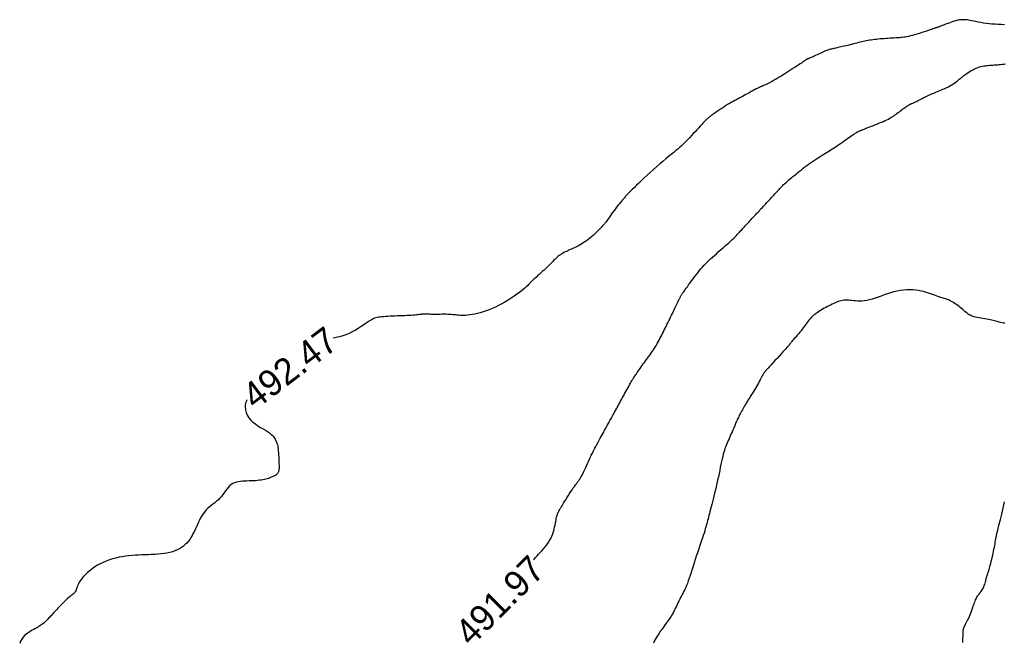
# Model space of a CAD drawing. Header units: millimetres. Extents: x 32690613 to 32693367, y 5343692 to 5344708.
# Tile 386 of 656: x 32692558 to 32692595, y 5344140 to 5344164. Entities that reach past the tile are written whole.
import ezdxf
from ezdxf.enums import TextEntityAlignment as Align

# ---------------------------------------------------------------- set-up
doc = ezdxf.new("R2010")
doc.units = ezdxf.units.MM
doc.header["$LTSCALE"] = 20
for name, color, linetype in [('02-DGM_HL_491.00', 62, 'Continuous'), ('02-DGM_HL_491.50', 72, 'Continuous'), ('02-DGM_HL_492.00', 82, 'Continuous'), ('02-DGM_HL_492.50', 92, 'Continuous')]:
    doc.layers.add(name, color=color, linetype=linetype)

msp = doc.modelspace()

# ---------------------------------------------------------------- linework, layer by layer
at = {"layer": '02-DGM_HL_491.00', "elevation": 491, "flags": 128}
msp.add_lwpolyline([(32692593.854, 5344140.071), (32692593.854, 5344140.157), (32692593.855, 5344140.239), (32692593.857, 5344140.315), (32692593.859, 5344140.383), (32692593.861, 5344140.44), (32692593.864, 5344140.488), (32692593.868, 5344140.529), (32692593.873, 5344140.564), (32692593.88, 5344140.596), (32692593.89, 5344140.627), (32692593.902, 5344140.658), (32692593.917, 5344140.692), (32692593.936, 5344140.73), (32692593.957, 5344140.773), (32692593.981, 5344140.82), (32692594.007, 5344140.87), (32692594.033, 5344140.924), (32692594.061, 5344140.981), (32692594.088, 5344141.041), (32692594.116, 5344141.104), (32692594.142, 5344141.168), (32692594.168, 5344141.234), (32692594.192, 5344141.3), (32692594.216, 5344141.366), (32692594.238, 5344141.43), (32692594.26, 5344141.491), (32692594.28, 5344141.549), (32692594.3, 5344141.603), (32692594.319, 5344141.651), (32692594.336, 5344141.695), (32692594.354, 5344141.735), (32692594.371, 5344141.772), (32692594.389, 5344141.806), (32692594.408, 5344141.837), (32692594.427, 5344141.867), (32692594.448, 5344141.896), (32692594.47, 5344141.924), (32692594.494, 5344141.953), (32692594.518, 5344141.982), (32692594.543, 5344142.013), (32692594.567, 5344142.045), (32692594.591, 5344142.079), (32692594.614, 5344142.116), (32692594.635, 5344142.156), (32692594.654, 5344142.199), (32692594.671, 5344142.245), (32692594.686, 5344142.292), (32692594.7, 5344142.34), (32692594.712, 5344142.386), (32692594.724, 5344142.431), (32692594.734, 5344142.473), (32692594.743, 5344142.51), (32692594.751, 5344142.543), (32692594.759, 5344142.571), (32692594.766, 5344142.596), (32692594.774, 5344142.619), (32692594.781, 5344142.64), (32692594.788, 5344142.661), (32692594.796, 5344142.682), (32692594.804, 5344142.705), (32692594.813, 5344142.73), (32692594.823, 5344142.758), (32692594.833, 5344142.79), (32692594.845, 5344142.826), (32692594.857, 5344142.867), (32692594.871, 5344142.913), (32692594.885, 5344142.966), (32692594.901, 5344143.026), (32692594.918, 5344143.092), (32692594.936, 5344143.165), (32692594.954, 5344143.242), (32692594.972, 5344143.322), (32692594.991, 5344143.403), (32692595.008, 5344143.485), (32692595.025, 5344143.565), (32692595.041, 5344143.642), (32692595.055, 5344143.715), (32692595.068, 5344143.784), (32692595.08, 5344143.85), (32692595.091, 5344143.913), (32692595.103, 5344143.976), (32692595.114, 5344144.037), (32692595.126, 5344144.099), (32692595.138, 5344144.161), (32692595.152, 5344144.225), (32692595.166, 5344144.291), (32692595.182, 5344144.361), (32692595.2, 5344144.433), (32692595.218, 5344144.511), (32692595.239, 5344144.593), (32692595.26, 5344144.681), (32692595.284, 5344144.775), (32692595.309, 5344144.876), (32692595.336, 5344144.983), (32692595.363, 5344145.095), (32692595.391, 5344145.21), (32692595.418, 5344145.328), (32692595.445, 5344145.447)], dxfattribs=at)
at = {"layer": '02-DGM_HL_491.50', "elevation": 491.5, "flags": 128}
msp.add_lwpolyline([(32692595.457, 5344152.275), (32692595.401, 5344152.286), (32692595.347, 5344152.297), (32692595.295, 5344152.308), (32692595.247, 5344152.32), (32692595.201, 5344152.332), (32692595.156, 5344152.344), (32692595.11, 5344152.356), (32692595.063, 5344152.369), (32692595.013, 5344152.381), (32692594.958, 5344152.393), (32692594.898, 5344152.406), (32692594.832, 5344152.418), (32692594.761, 5344152.43), (32692594.687, 5344152.442), (32692594.611, 5344152.454), (32692594.536, 5344152.467), (32692594.462, 5344152.48), (32692594.393, 5344152.495), (32692594.328, 5344152.51), (32692594.271, 5344152.526), (32692594.219, 5344152.543), (32692594.173, 5344152.562), (32692594.13, 5344152.583), (32692594.09, 5344152.605), (32692594.051, 5344152.631), (32692594.012, 5344152.658), (32692593.973, 5344152.689), (32692593.932, 5344152.723), (32692593.888, 5344152.759), (32692593.844, 5344152.797), (32692593.798, 5344152.837), (32692593.751, 5344152.876), (32692593.703, 5344152.915), (32692593.655, 5344152.954), (32692593.607, 5344152.99), (32692593.558, 5344153.025), (32692593.51, 5344153.057), (32692593.463, 5344153.087), (32692593.415, 5344153.114), (32692593.368, 5344153.139), (32692593.321, 5344153.162), (32692593.276, 5344153.182), (32692593.23, 5344153.2), (32692593.186, 5344153.215), (32692593.141, 5344153.229), (32692593.095, 5344153.242), (32692593.048, 5344153.254), (32692592.999, 5344153.268), (32692592.946, 5344153.283), (32692592.89, 5344153.301), (32692592.829, 5344153.321), (32692592.763, 5344153.346), (32692592.692, 5344153.373), (32692592.615, 5344153.402), (32692592.533, 5344153.431), (32692592.446, 5344153.459), (32692592.354, 5344153.486), (32692592.256, 5344153.509), (32692592.154, 5344153.529), (32692592.047, 5344153.543), (32692591.935, 5344153.551), (32692591.82, 5344153.554), (32692591.701, 5344153.551), (32692591.581, 5344153.541), (32692591.458, 5344153.526), (32692591.335, 5344153.504), (32692591.211, 5344153.476), (32692591.087, 5344153.441), (32692590.965, 5344153.402), (32692590.843, 5344153.359), (32692590.724, 5344153.316), (32692590.607, 5344153.273), (32692590.493, 5344153.233), (32692590.383, 5344153.198), (32692590.278, 5344153.169), (32692590.177, 5344153.148), (32692590.081, 5344153.135), (32692589.99, 5344153.127), (32692589.904, 5344153.125), (32692589.823, 5344153.126), (32692589.748, 5344153.131), (32692589.677, 5344153.137), (32692589.612, 5344153.143), (32692589.551, 5344153.149), (32692589.495, 5344153.155), (32692589.442, 5344153.158), (32692589.392, 5344153.16), (32692589.343, 5344153.159), (32692589.294, 5344153.156), (32692589.245, 5344153.149), (32692589.195, 5344153.139), (32692589.142, 5344153.125), (32692589.087, 5344153.106), (32692589.03, 5344153.085), (32692588.972, 5344153.061), (32692588.912, 5344153.034), (32692588.852, 5344153.005), (32692588.791, 5344152.975), (32692588.73, 5344152.944), (32692588.669, 5344152.912), (32692588.608, 5344152.88), (32692588.548, 5344152.848), (32692588.489, 5344152.815), (32692588.432, 5344152.782), (32692588.377, 5344152.749), (32692588.325, 5344152.715), (32692588.275, 5344152.682), (32692588.229, 5344152.649), (32692588.186, 5344152.616), (32692588.145, 5344152.582), (32692588.106, 5344152.547), (32692588.069, 5344152.511), (32692588.033, 5344152.473), (32692587.998, 5344152.434), (32692587.963, 5344152.392), (32692587.928, 5344152.348), (32692587.893, 5344152.301), (32692587.857, 5344152.252), (32692587.821, 5344152.202), (32692587.783, 5344152.151), (32692587.745, 5344152.098), (32692587.705, 5344152.045), (32692587.663, 5344151.991), (32692587.62, 5344151.937), (32692587.575, 5344151.884), (32692587.531, 5344151.832), (32692587.487, 5344151.782), (32692587.445, 5344151.735), (32692587.406, 5344151.69), (32692587.37, 5344151.65), (32692587.339, 5344151.614), (32692587.313, 5344151.583), (32692587.291, 5344151.557), (32692587.273, 5344151.534), (32692587.259, 5344151.515), (32692587.247, 5344151.499), (32692587.237, 5344151.485), (32692587.229, 5344151.473), (32692587.221, 5344151.462), (32692587.214, 5344151.451), (32692587.205, 5344151.44), (32692587.193, 5344151.425), (32692587.176, 5344151.405), (32692587.153, 5344151.38), (32692587.123, 5344151.346), (32692587.084, 5344151.303), (32692587.034, 5344151.248), (32692586.972, 5344151.181), (32692586.901, 5344151.104), (32692586.824, 5344151.02), (32692586.744, 5344150.933), (32692586.664, 5344150.847), (32692586.587, 5344150.763), (32692586.517, 5344150.686), (32692586.455, 5344150.619), (32692586.405, 5344150.564), (32692586.365, 5344150.521), (32692586.335, 5344150.488), (32692586.313, 5344150.463), (32692586.296, 5344150.444), (32692586.285, 5344150.431), (32692586.276, 5344150.42), (32692586.269, 5344150.412), (32692586.262, 5344150.404), (32692586.255, 5344150.395), (32692586.247, 5344150.384), (32692586.238, 5344150.37), (32692586.227, 5344150.352), (32692586.213, 5344150.328), (32692586.197, 5344150.299), (32692586.177, 5344150.263), (32692586.154, 5344150.219), (32692586.127, 5344150.168), (32692586.097, 5344150.111), (32692586.065, 5344150.05), (32692586.031, 5344149.987), (32692585.996, 5344149.921), (32692585.959, 5344149.855), (32692585.922, 5344149.79), (32692585.884, 5344149.727), (32692585.847, 5344149.667), (32692585.809, 5344149.607), (32692585.772, 5344149.55), (32692585.736, 5344149.494), (32692585.7, 5344149.439), (32692585.665, 5344149.384), (32692585.63, 5344149.331), (32692585.597, 5344149.278), (32692585.565, 5344149.226), (32692585.534, 5344149.174), (32692585.504, 5344149.122), (32692585.474, 5344149.071), (32692585.446, 5344149.02), (32692585.418, 5344148.969), (32692585.39, 5344148.919), (32692585.364, 5344148.869), (32692585.338, 5344148.819), (32692585.312, 5344148.771), (32692585.288, 5344148.723), (32692585.265, 5344148.678), (32692585.244, 5344148.633), (32692585.224, 5344148.591), (32692585.206, 5344148.552), (32692585.189, 5344148.515), (32692585.174, 5344148.48), (32692585.16, 5344148.445), (32692585.145, 5344148.409), (32692585.13, 5344148.372), (32692585.114, 5344148.332), (32692585.096, 5344148.288), (32692585.075, 5344148.239), (32692585.051, 5344148.185), (32692585.025, 5344148.125), (32692584.997, 5344148.062), (32692584.968, 5344147.996), (32692584.938, 5344147.928), (32692584.908, 5344147.86), (32692584.879, 5344147.793), (32692584.851, 5344147.728), (32692584.824, 5344147.666), (32692584.799, 5344147.605), (32692584.776, 5344147.544), (32692584.753, 5344147.482), (32692584.731, 5344147.417), (32692584.709, 5344147.347), (32692584.688, 5344147.271), (32692584.666, 5344147.187), (32692584.645, 5344147.094), (32692584.622, 5344146.993), (32692584.6, 5344146.885), (32692584.576, 5344146.771), (32692584.552, 5344146.652), (32692584.527, 5344146.529), (32692584.501, 5344146.405), (32692584.474, 5344146.279), (32692584.446, 5344146.153), (32692584.416, 5344146.028), (32692584.387, 5344145.904), (32692584.357, 5344145.783), (32692584.328, 5344145.666), (32692584.299, 5344145.554), (32692584.272, 5344145.447), (32692584.246, 5344145.346), (32692584.222, 5344145.252), (32692584.199, 5344145.165), (32692584.178, 5344145.084), (32692584.159, 5344145.008), (32692584.14, 5344144.935), (32692584.122, 5344144.867), (32692584.105, 5344144.801), (32692584.089, 5344144.737), (32692584.073, 5344144.674), (32692584.056, 5344144.611), (32692584.039, 5344144.547), (32692584.021, 5344144.481), (32692584.001, 5344144.411), (32692583.979, 5344144.336), (32692583.954, 5344144.255), (32692583.925, 5344144.166), (32692583.893, 5344144.069), (32692583.858, 5344143.965), (32692583.821, 5344143.855), (32692583.781, 5344143.739), (32692583.741, 5344143.618), (32692583.699, 5344143.495), (32692583.657, 5344143.37), (32692583.616, 5344143.243), (32692583.575, 5344143.116), (32692583.536, 5344142.991), (32692583.497, 5344142.868), (32692583.46, 5344142.749), (32692583.423, 5344142.634), (32692583.387, 5344142.526), (32692583.352, 5344142.424), (32692583.318, 5344142.331), (32692583.284, 5344142.246), (32692583.251, 5344142.17), (32692583.218, 5344142.099), (32692583.186, 5344142.034), (32692583.153, 5344141.971), (32692583.121, 5344141.91), (32692583.088, 5344141.849), (32692583.056, 5344141.787), (32692583.022, 5344141.721), (32692582.989, 5344141.654), (32692582.957, 5344141.587), (32692582.925, 5344141.52), (32692582.894, 5344141.455), (32692582.865, 5344141.394), (32692582.838, 5344141.337), (32692582.814, 5344141.286), (32692582.792, 5344141.242), (32692582.772, 5344141.204), (32692582.753, 5344141.17), (32692582.735, 5344141.138), (32692582.715, 5344141.107), (32692582.695, 5344141.076), (32692582.672, 5344141.042), (32692582.645, 5344141.004), (32692582.615, 5344140.961), (32692582.582, 5344140.914), (32692582.546, 5344140.863), (32692582.507, 5344140.809), (32692582.468, 5344140.753), (32692582.427, 5344140.697), (32692582.386, 5344140.64), (32692582.346, 5344140.584), (32692582.307, 5344140.53), (32692582.269, 5344140.476), (32692582.232, 5344140.422), (32692582.196, 5344140.367), (32692582.16, 5344140.31), (32692582.124, 5344140.25), (32692582.088, 5344140.186), (32692582.052, 5344140.117), (32692582.015, 5344140.043)], dxfattribs=at)
at = {"layer": '02-DGM_HL_492.00', "elevation": 492, "flags": 128}
msp.add_lwpolyline([(32692577.426, 5344143.225), (32692577.456, 5344143.258), (32692577.511, 5344143.318), (32692577.567, 5344143.379), (32692577.626, 5344143.443), (32692577.687, 5344143.509), (32692577.75, 5344143.579), (32692577.813, 5344143.651), (32692577.876, 5344143.727), (32692577.937, 5344143.805), (32692577.994, 5344143.885), (32692578.047, 5344143.968), (32692578.094, 5344144.053), (32692578.134, 5344144.14), (32692578.168, 5344144.228), (32692578.196, 5344144.315), (32692578.22, 5344144.401), (32692578.239, 5344144.484), (32692578.256, 5344144.562), (32692578.27, 5344144.636), (32692578.282, 5344144.703), (32692578.294, 5344144.762), (32692578.305, 5344144.814), (32692578.316, 5344144.859), (32692578.326, 5344144.899), (32692578.335, 5344144.934), (32692578.345, 5344144.964), (32692578.353, 5344144.991), (32692578.362, 5344145.014), (32692578.37, 5344145.035), (32692578.379, 5344145.054), (32692578.387, 5344145.072), (32692578.396, 5344145.088), (32692578.404, 5344145.104), (32692578.413, 5344145.119), (32692578.422, 5344145.135), (32692578.432, 5344145.15), (32692578.442, 5344145.167), (32692578.453, 5344145.185), (32692578.466, 5344145.207), (32692578.482, 5344145.233), (32692578.501, 5344145.263), (32692578.524, 5344145.301), (32692578.551, 5344145.345), (32692578.583, 5344145.398), (32692578.621, 5344145.46), (32692578.664, 5344145.53), (32692578.71, 5344145.605), (32692578.759, 5344145.682), (32692578.809, 5344145.761), (32692578.858, 5344145.838), (32692578.907, 5344145.912), (32692578.953, 5344145.98), (32692578.995, 5344146.04), (32692579.035, 5344146.094), (32692579.072, 5344146.143), (32692579.106, 5344146.189), (32692579.139, 5344146.232), (32692579.17, 5344146.275), (32692579.2, 5344146.319), (32692579.229, 5344146.366), (32692579.259, 5344146.416), (32692579.288, 5344146.468), (32692579.316, 5344146.522), (32692579.343, 5344146.577), (32692579.369, 5344146.631), (32692579.393, 5344146.683), (32692579.415, 5344146.732), (32692579.436, 5344146.777), (32692579.454, 5344146.817), (32692579.47, 5344146.852), (32692579.484, 5344146.883), (32692579.496, 5344146.91), (32692579.506, 5344146.933), (32692579.516, 5344146.954), (32692579.524, 5344146.972), (32692579.532, 5344146.989), (32692579.539, 5344147.004), (32692579.545, 5344147.019), (32692579.552, 5344147.033), (32692579.558, 5344147.048), (32692579.565, 5344147.063), (32692579.572, 5344147.079), (32692579.58, 5344147.097), (32692579.589, 5344147.117), (32692579.6, 5344147.139), (32692579.611, 5344147.165), (32692579.625, 5344147.195), (32692579.642, 5344147.23), (32692579.662, 5344147.27), (32692579.684, 5344147.316), (32692579.711, 5344147.368), (32692579.742, 5344147.428), (32692579.778, 5344147.496), (32692579.817, 5344147.569), (32692579.859, 5344147.646), (32692579.902, 5344147.725), (32692579.944, 5344147.803), (32692579.986, 5344147.879), (32692580.024, 5344147.95), (32692580.059, 5344148.014), (32692580.09, 5344148.07), (32692580.116, 5344148.118), (32692580.139, 5344148.16), (32692580.159, 5344148.196), (32692580.178, 5344148.23), (32692580.195, 5344148.261), (32692580.212, 5344148.292), (32692580.229, 5344148.323), (32692580.247, 5344148.356), (32692580.266, 5344148.391), (32692580.287, 5344148.428), (32692580.308, 5344148.468), (32692580.331, 5344148.51), (32692580.356, 5344148.555), (32692580.382, 5344148.603), (32692580.41, 5344148.653), (32692580.439, 5344148.707), (32692580.47, 5344148.762), (32692580.501, 5344148.82), (32692580.534, 5344148.88), (32692580.567, 5344148.94), (32692580.6, 5344149.001), (32692580.634, 5344149.062), (32692580.667, 5344149.122), (32692580.699, 5344149.181), (32692580.731, 5344149.24), (32692580.764, 5344149.299), (32692580.796, 5344149.358), (32692580.828, 5344149.417), (32692580.861, 5344149.477), (32692580.895, 5344149.538), (32692580.929, 5344149.601), (32692580.965, 5344149.666), (32692581.001, 5344149.732), (32692581.037, 5344149.797), (32692581.072, 5344149.861), (32692581.106, 5344149.922), (32692581.139, 5344149.98), (32692581.169, 5344150.034), (32692581.196, 5344150.081), (32692581.22, 5344150.122), (32692581.242, 5344150.157), (32692581.262, 5344150.189), (32692581.281, 5344150.218), (32692581.301, 5344150.248), (32692581.321, 5344150.278), (32692581.344, 5344150.312), (32692581.37, 5344150.349), (32692581.4, 5344150.393), (32692581.433, 5344150.441), (32692581.469, 5344150.494), (32692581.507, 5344150.55), (32692581.547, 5344150.607), (32692581.588, 5344150.666), (32692581.629, 5344150.724), (32692581.671, 5344150.781), (32692581.712, 5344150.837), (32692581.753, 5344150.89), (32692581.794, 5344150.943), (32692581.833, 5344150.995), (32692581.873, 5344151.047), (32692581.911, 5344151.099), (32692581.95, 5344151.153), (32692581.987, 5344151.207), (32692582.024, 5344151.264), (32692582.061, 5344151.323), (32692582.097, 5344151.383), (32692582.132, 5344151.444), (32692582.167, 5344151.506), (32692582.201, 5344151.569), (32692582.235, 5344151.633), (32692582.269, 5344151.697), (32692582.302, 5344151.761), (32692582.335, 5344151.825), (32692582.368, 5344151.889), (32692582.401, 5344151.954), (32692582.434, 5344152.02), (32692582.467, 5344152.087), (32692582.501, 5344152.155), (32692582.535, 5344152.224), (32692582.57, 5344152.295), (32692582.606, 5344152.367), (32692582.641, 5344152.439), (32692582.677, 5344152.511), (32692582.712, 5344152.583), (32692582.746, 5344152.652), (32692582.779, 5344152.72), (32692582.81, 5344152.785), (32692582.84, 5344152.848), (32692582.868, 5344152.906), (32692582.893, 5344152.962), (32692582.917, 5344153.013), (32692582.94, 5344153.061), (32692582.96, 5344153.105), (32692582.979, 5344153.145), (32692582.995, 5344153.18), (32692583.01, 5344153.212), (32692583.024, 5344153.24), (32692583.036, 5344153.264), (32692583.048, 5344153.286), (32692583.059, 5344153.306), (32692583.07, 5344153.325), (32692583.081, 5344153.343), (32692583.093, 5344153.361), (32692583.105, 5344153.38), (32692583.119, 5344153.4), (32692583.135, 5344153.424), (32692583.153, 5344153.45), (32692583.176, 5344153.482), (32692583.202, 5344153.519), (32692583.234, 5344153.563), (32692583.271, 5344153.615), (32692583.315, 5344153.676), (32692583.363, 5344153.744), (32692583.417, 5344153.817), (32692583.473, 5344153.894), (32692583.532, 5344153.974), (32692583.593, 5344154.054), (32692583.653, 5344154.134), (32692583.714, 5344154.21), (32692583.773, 5344154.283), (32692583.831, 5344154.352), (32692583.889, 5344154.419), (32692583.947, 5344154.483), (32692584.007, 5344154.547), (32692584.069, 5344154.61), (32692584.133, 5344154.673), (32692584.201, 5344154.738), (32692584.273, 5344154.804), (32692584.348, 5344154.871), (32692584.424, 5344154.938), (32692584.5, 5344155.005), (32692584.575, 5344155.07), (32692584.648, 5344155.132), (32692584.716, 5344155.192), (32692584.78, 5344155.247), (32692584.837, 5344155.297), (32692584.889, 5344155.343), (32692584.936, 5344155.386), (32692584.98, 5344155.427), (32692585.021, 5344155.466), (32692585.061, 5344155.504), (32692585.1, 5344155.543), (32692585.139, 5344155.583), (32692585.179, 5344155.624), (32692585.221, 5344155.668), (32692585.263, 5344155.713), (32692585.307, 5344155.759), (32692585.351, 5344155.806), (32692585.395, 5344155.854), (32692585.44, 5344155.902), (32692585.485, 5344155.951), (32692585.53, 5344155.999), (32692585.575, 5344156.048), (32692585.619, 5344156.096), (32692585.662, 5344156.143), (32692585.705, 5344156.189), (32692585.747, 5344156.234), (32692585.787, 5344156.277), (32692585.825, 5344156.318), (32692585.862, 5344156.358), (32692585.897, 5344156.396), (32692585.931, 5344156.433), (32692585.965, 5344156.47), (32692585.999, 5344156.506), (32692586.033, 5344156.543), (32692586.068, 5344156.582), (32692586.105, 5344156.621), (32692586.143, 5344156.663), (32692586.184, 5344156.706), (32692586.225, 5344156.751), (32692586.268, 5344156.797), (32692586.311, 5344156.844), (32692586.355, 5344156.892), (32692586.4, 5344156.94), (32692586.445, 5344156.989), (32692586.49, 5344157.038), (32692586.535, 5344157.086), (32692586.579, 5344157.134), (32692586.623, 5344157.181), (32692586.665, 5344157.227), (32692586.707, 5344157.272), (32692586.747, 5344157.315), (32692586.785, 5344157.357), (32692586.822, 5344157.396), (32692586.857, 5344157.434), (32692586.892, 5344157.471), (32692586.926, 5344157.507), (32692586.961, 5344157.543), (32692586.997, 5344157.578), (32692587.035, 5344157.614), (32692587.075, 5344157.651), (32692587.117, 5344157.689), (32692587.162, 5344157.728), (32692587.21, 5344157.769), (32692587.26, 5344157.811), (32692587.312, 5344157.854), (32692587.367, 5344157.899), (32692587.425, 5344157.946), (32692587.484, 5344157.995), (32692587.546, 5344158.045), (32692587.609, 5344158.096), (32692587.675, 5344158.149), (32692587.743, 5344158.202), (32692587.812, 5344158.256), (32692587.882, 5344158.309), (32692587.954, 5344158.362), (32692588.028, 5344158.415), (32692588.102, 5344158.466), (32692588.177, 5344158.517), (32692588.251, 5344158.565), (32692588.325, 5344158.612), (32692588.397, 5344158.658), (32692588.467, 5344158.701), (32692588.534, 5344158.742), (32692588.597, 5344158.78), (32692588.656, 5344158.816), (32692588.712, 5344158.85), (32692588.766, 5344158.883), (32692588.819, 5344158.916), (32692588.872, 5344158.95), (32692588.926, 5344158.985), (32692588.983, 5344159.023), (32692589.043, 5344159.063), (32692589.107, 5344159.108), (32692589.175, 5344159.155), (32692589.244, 5344159.204), (32692589.314, 5344159.254), (32692589.383, 5344159.303), (32692589.449, 5344159.35), (32692589.512, 5344159.394), (32692589.569, 5344159.433), (32692589.619, 5344159.468), (32692589.663, 5344159.498), (32692589.702, 5344159.523), (32692589.736, 5344159.545), (32692589.766, 5344159.563), (32692589.792, 5344159.578), (32692589.815, 5344159.591), (32692589.837, 5344159.602), (32692589.856, 5344159.612), (32692589.875, 5344159.621), (32692589.893, 5344159.629), (32692589.911, 5344159.637), (32692589.93, 5344159.644), (32692589.949, 5344159.652), (32692589.969, 5344159.66), (32692589.99, 5344159.668), (32692590.014, 5344159.678), (32692590.041, 5344159.689), (32692590.071, 5344159.701), (32692590.105, 5344159.715), (32692590.144, 5344159.731), (32692590.188, 5344159.749), (32692590.239, 5344159.769), (32692590.297, 5344159.792), (32692590.362, 5344159.817), (32692590.433, 5344159.845), (32692590.508, 5344159.874), (32692590.586, 5344159.905), (32692590.664, 5344159.936), (32692590.74, 5344159.967), (32692590.814, 5344159.998), (32692590.882, 5344160.029), (32692590.945, 5344160.058), (32692591.001, 5344160.086), (32692591.053, 5344160.114), (32692591.102, 5344160.142), (32692591.148, 5344160.17), (32692591.192, 5344160.199), (32692591.237, 5344160.229), (32692591.282, 5344160.261), (32692591.328, 5344160.295), (32692591.375, 5344160.331), (32692591.423, 5344160.367), (32692591.47, 5344160.403), (32692591.517, 5344160.438), (32692591.561, 5344160.471), (32692591.603, 5344160.503), (32692591.641, 5344160.531), (32692591.676, 5344160.555), (32692591.707, 5344160.576), (32692591.734, 5344160.594), (32692591.759, 5344160.61), (32692591.781, 5344160.623), (32692591.8, 5344160.633), (32692591.818, 5344160.642), (32692591.834, 5344160.65), (32692591.849, 5344160.657), (32692591.863, 5344160.663), (32692591.876, 5344160.668), (32692591.889, 5344160.674), (32692591.903, 5344160.679), (32692591.917, 5344160.685), (32692591.932, 5344160.692), (32692591.949, 5344160.699), (32692591.967, 5344160.708), (32692591.989, 5344160.718), (32692592.013, 5344160.73), (32692592.043, 5344160.745), (32692592.078, 5344160.762), (32692592.119, 5344160.783), (32692592.167, 5344160.808), (32692592.224, 5344160.836), (32692592.29, 5344160.869), (32692592.363, 5344160.904), (32692592.441, 5344160.943), (32692592.522, 5344160.982), (32692592.605, 5344161.021), (32692592.687, 5344161.059), (32692592.766, 5344161.094), (32692592.841, 5344161.127), (32692592.909, 5344161.155), (32692592.972, 5344161.179), (32692593.031, 5344161.201), (32692593.086, 5344161.223), (32692593.139, 5344161.244), (32692593.191, 5344161.266), (32692593.243, 5344161.29), (32692593.297, 5344161.318), (32692593.352, 5344161.35), (32692593.409, 5344161.386), (32692593.466, 5344161.423), (32692593.522, 5344161.462), (32692593.576, 5344161.501), (32692593.627, 5344161.539), (32692593.674, 5344161.575), (32692593.715, 5344161.607), (32692593.751, 5344161.636), (32692593.782, 5344161.661), (32692593.81, 5344161.684), (32692593.837, 5344161.706), (32692593.864, 5344161.727), (32692593.893, 5344161.749), (32692593.925, 5344161.774), (32692593.963, 5344161.801), (32692594.008, 5344161.831), (32692594.058, 5344161.865), (32692594.112, 5344161.9), (32692594.171, 5344161.936), (32692594.232, 5344161.971), (32692594.295, 5344162.004), (32692594.358, 5344162.034), (32692594.42, 5344162.06), (32692594.481, 5344162.081), (32692594.54, 5344162.098), (32692594.598, 5344162.11), (32692594.655, 5344162.119), (32692594.712, 5344162.126), (32692594.768, 5344162.131), (32692594.824, 5344162.136), (32692594.88, 5344162.14), (32692594.937, 5344162.144), (32692594.994, 5344162.148), (32692595.052, 5344162.154), (32692595.11, 5344162.159), (32692595.169, 5344162.165), (32692595.229, 5344162.171), (32692595.29, 5344162.177), (32692595.352, 5344162.183), (32692595.415, 5344162.189), (32692595.479, 5344162.196)], dxfattribs=at)
at = {"layer": '02-DGM_HL_492.50', "elevation": 492.5, "flags": 128}
for points in [[(32692595.439, 5344163.694), (32692595.318, 5344163.697), (32692595.198, 5344163.701), (32692595.08, 5344163.708), (32692594.964, 5344163.716), (32692594.851, 5344163.728), (32692594.742, 5344163.742), (32692594.636, 5344163.758), (32692594.536, 5344163.776), (32692594.44, 5344163.794), (32692594.351, 5344163.812), (32692594.268, 5344163.83), (32692594.193, 5344163.845), (32692594.126, 5344163.858), (32692594.067, 5344163.869), (32692594.016, 5344163.876), (32692593.971, 5344163.881), (32692593.932, 5344163.884), (32692593.897, 5344163.885), (32692593.866, 5344163.885), (32692593.836, 5344163.884), (32692593.808, 5344163.882), (32692593.78, 5344163.88), (32692593.752, 5344163.878), (32692593.722, 5344163.875), (32692593.69, 5344163.87), (32692593.655, 5344163.863), (32692593.617, 5344163.854), (32692593.573, 5344163.843), (32692593.525, 5344163.828), (32692593.47, 5344163.811), (32692593.412, 5344163.79), (32692593.35, 5344163.768), (32692593.287, 5344163.744), (32692593.225, 5344163.721), (32692593.165, 5344163.698), (32692593.108, 5344163.676), (32692593.056, 5344163.657), (32692593.012, 5344163.64), (32692592.973, 5344163.626), (32692592.94, 5344163.615), (32692592.911, 5344163.605), (32692592.887, 5344163.597), (32692592.866, 5344163.59), (32692592.849, 5344163.584), (32692592.833, 5344163.579), (32692592.818, 5344163.573), (32692592.803, 5344163.568), (32692592.786, 5344163.561), (32692592.764, 5344163.553), (32692592.737, 5344163.543), (32692592.703, 5344163.53), (32692592.658, 5344163.515), (32692592.603, 5344163.496), (32692592.535, 5344163.473), (32692592.457, 5344163.448), (32692592.371, 5344163.42), (32692592.28, 5344163.391), (32692592.187, 5344163.363), (32692592.094, 5344163.335), (32692592.004, 5344163.308), (32692591.92, 5344163.285), (32692591.843, 5344163.265), (32692591.774, 5344163.248), (32692591.71, 5344163.234), (32692591.649, 5344163.223), (32692591.591, 5344163.214), (32692591.534, 5344163.206), (32692591.476, 5344163.2), (32692591.415, 5344163.195), (32692591.351, 5344163.19), (32692591.283, 5344163.185), (32692591.213, 5344163.181), (32692591.14, 5344163.177), (32692591.066, 5344163.173), (32692590.991, 5344163.169), (32692590.915, 5344163.164), (32692590.839, 5344163.159), (32692590.763, 5344163.153), (32692590.689, 5344163.147), (32692590.616, 5344163.141), (32692590.544, 5344163.133), (32692590.473, 5344163.125), (32692590.405, 5344163.117), (32692590.339, 5344163.108), (32692590.276, 5344163.098), (32692590.215, 5344163.087), (32692590.156, 5344163.076), (32692590.098, 5344163.064), (32692590.041, 5344163.051), (32692589.984, 5344163.037), (32692589.925, 5344163.023), (32692589.864, 5344163.008), (32692589.801, 5344162.991), (32692589.734, 5344162.975), (32692589.665, 5344162.957), (32692589.595, 5344162.939), (32692589.524, 5344162.921), (32692589.453, 5344162.903), (32692589.383, 5344162.886), (32692589.316, 5344162.87), (32692589.252, 5344162.855), (32692589.192, 5344162.841), (32692589.136, 5344162.829), (32692589.084, 5344162.817), (32692589.035, 5344162.807), (32692588.989, 5344162.797), (32692588.945, 5344162.788), (32692588.904, 5344162.779), (32692588.865, 5344162.77), (32692588.828, 5344162.762), (32692588.792, 5344162.753), (32692588.756, 5344162.743), (32692588.719, 5344162.732), (32692588.681, 5344162.719), (32692588.64, 5344162.705), (32692588.597, 5344162.688), (32692588.55, 5344162.668), (32692588.499, 5344162.646), (32692588.444, 5344162.621), (32692588.388, 5344162.594), (32692588.331, 5344162.567), (32692588.274, 5344162.54), (32692588.22, 5344162.514), (32692588.169, 5344162.49), (32692588.123, 5344162.468), (32692588.083, 5344162.45), (32692588.048, 5344162.434), (32692588.018, 5344162.422), (32692587.992, 5344162.412), (32692587.97, 5344162.403), (32692587.952, 5344162.397), (32692587.936, 5344162.391), (32692587.923, 5344162.386), (32692587.911, 5344162.382), (32692587.901, 5344162.378), (32692587.891, 5344162.374), (32692587.882, 5344162.369), (32692587.872, 5344162.364), (32692587.862, 5344162.357), (32692587.85, 5344162.35), (32692587.836, 5344162.34), (32692587.82, 5344162.329), (32692587.801, 5344162.315), (32692587.777, 5344162.298), (32692587.749, 5344162.278), (32692587.715, 5344162.255), (32692587.674, 5344162.227), (32692587.626, 5344162.194), (32692587.569, 5344162.157), (32692587.504, 5344162.114), (32692587.432, 5344162.067), (32692587.355, 5344162.018), (32692587.276, 5344161.967), (32692587.197, 5344161.916), (32692587.12, 5344161.867), (32692587.048, 5344161.821), (32692586.982, 5344161.779), (32692586.924, 5344161.743), (32692586.874, 5344161.711), (32692586.83, 5344161.683), (32692586.79, 5344161.658), (32692586.753, 5344161.635), (32692586.716, 5344161.614), (32692586.679, 5344161.593), (32692586.64, 5344161.571), (32692586.597, 5344161.548), (32692586.552, 5344161.524), (32692586.504, 5344161.498), (32692586.454, 5344161.473), (32692586.403, 5344161.448), (32692586.352, 5344161.423), (32692586.302, 5344161.398), (32692586.253, 5344161.375), (32692586.205, 5344161.354), (32692586.159, 5344161.333), (32692586.115, 5344161.314), (32692586.072, 5344161.295), (32692586.03, 5344161.276), (32692585.99, 5344161.258), (32692585.951, 5344161.239), (32692585.912, 5344161.22), (32692585.875, 5344161.201), (32692585.837, 5344161.18), (32692585.798, 5344161.158), (32692585.757, 5344161.134), (32692585.713, 5344161.109), (32692585.665, 5344161.081), (32692585.613, 5344161.052), (32692585.555, 5344161.02), (32692585.491, 5344160.985), (32692585.422, 5344160.948), (32692585.349, 5344160.91), (32692585.276, 5344160.871), (32692585.203, 5344160.833), (32692585.131, 5344160.795), (32692585.064, 5344160.759), (32692585.003, 5344160.726), (32692584.948, 5344160.695), (32692584.899, 5344160.667), (32692584.855, 5344160.641), (32692584.815, 5344160.616), (32692584.778, 5344160.592), (32692584.741, 5344160.569), (32692584.705, 5344160.545), (32692584.668, 5344160.52), (32692584.629, 5344160.494), (32692584.588, 5344160.466), (32692584.546, 5344160.438), (32692584.504, 5344160.41), (32692584.462, 5344160.381), (32692584.42, 5344160.353), (32692584.38, 5344160.325), (32692584.341, 5344160.299), (32692584.305, 5344160.274), (32692584.271, 5344160.25), (32692584.24, 5344160.228), (32692584.21, 5344160.206), (32692584.182, 5344160.185), (32692584.156, 5344160.165), (32692584.132, 5344160.145), (32692584.108, 5344160.125), (32692584.086, 5344160.105), (32692584.064, 5344160.084), (32692584.04, 5344160.061), (32692584.014, 5344160.035), (32692583.985, 5344160.004), (32692583.951, 5344159.968), (32692583.911, 5344159.925), (32692583.864, 5344159.874), (32692583.809, 5344159.814), (32692583.748, 5344159.748), (32692583.682, 5344159.677), (32692583.613, 5344159.603), (32692583.543, 5344159.528), (32692583.473, 5344159.453), (32692583.406, 5344159.382), (32692583.344, 5344159.316), (32692583.286, 5344159.256), (32692583.233, 5344159.201), (32692583.181, 5344159.149), (32692583.129, 5344159.099), (32692583.075, 5344159.049), (32692583.016, 5344158.996), (32692582.951, 5344158.94), (32692582.877, 5344158.878), (32692582.793, 5344158.808), (32692582.7, 5344158.732), (32692582.599, 5344158.649), (32692582.491, 5344158.561), (32692582.378, 5344158.467), (32692582.261, 5344158.369), (32692582.142, 5344158.266), (32692582.021, 5344158.161), (32692581.9, 5344158.052), (32692581.782, 5344157.942), (32692581.667, 5344157.834), (32692581.557, 5344157.73), (32692581.455, 5344157.631), (32692581.362, 5344157.54), (32692581.279, 5344157.459), (32692581.209, 5344157.39), (32692581.152, 5344157.335), (32692581.109, 5344157.293), (32692581.075, 5344157.261), (32692581.051, 5344157.238), (32692581.034, 5344157.222), (32692581.023, 5344157.212), (32692581.015, 5344157.205), (32692581.009, 5344157.199), (32692581.004, 5344157.193), (32692580.998, 5344157.187), (32692580.99, 5344157.178), (32692580.981, 5344157.166), (32692580.968, 5344157.151), (32692580.952, 5344157.132), (32692580.932, 5344157.107), (32692580.906, 5344157.077), (32692580.875, 5344157.039), (32692580.839, 5344156.996), (32692580.799, 5344156.947), (32692580.755, 5344156.894), (32692580.708, 5344156.837), (32692580.66, 5344156.776), (32692580.611, 5344156.714), (32692580.562, 5344156.65), (32692580.513, 5344156.585), (32692580.465, 5344156.521), (32692580.42, 5344156.458), (32692580.376, 5344156.397), (32692580.334, 5344156.339), (32692580.296, 5344156.285), (32692580.262, 5344156.237), (32692580.231, 5344156.194), (32692580.205, 5344156.158), (32692580.182, 5344156.128), (32692580.161, 5344156.101), (32692580.141, 5344156.077), (32692580.121, 5344156.053), (32692580.098, 5344156.028), (32692580.073, 5344156), (32692580.043, 5344155.967), (32692580.007, 5344155.929), (32692579.967, 5344155.886), (32692579.922, 5344155.839), (32692579.873, 5344155.789), (32692579.821, 5344155.737), (32692579.765, 5344155.683), (32692579.708, 5344155.63), (32692579.648, 5344155.578), (32692579.587, 5344155.528), (32692579.525, 5344155.48), (32692579.462, 5344155.434), (32692579.399, 5344155.39), (32692579.337, 5344155.349), (32692579.275, 5344155.311), (32692579.215, 5344155.276), (32692579.156, 5344155.243), (32692579.1, 5344155.214), (32692579.045, 5344155.187), (32692578.992, 5344155.162), (32692578.94, 5344155.139), (32692578.889, 5344155.116), (32692578.839, 5344155.095), (32692578.789, 5344155.073), (32692578.74, 5344155.051), (32692578.691, 5344155.027), (32692578.642, 5344155.003), (32692578.594, 5344154.978), (32692578.548, 5344154.952), (32692578.503, 5344154.926), (32692578.46, 5344154.898), (32692578.419, 5344154.871), (32692578.381, 5344154.843), (32692578.346, 5344154.814), (32692578.313, 5344154.785), (32692578.28, 5344154.754), (32692578.247, 5344154.72), (32692578.212, 5344154.684), (32692578.173, 5344154.644), (32692578.13, 5344154.599), (32692578.081, 5344154.55), (32692578.026, 5344154.495), (32692577.965, 5344154.436), (32692577.901, 5344154.375), (32692577.835, 5344154.313), (32692577.769, 5344154.252), (32692577.705, 5344154.193), (32692577.644, 5344154.137), (32692577.589, 5344154.087), (32692577.541, 5344154.044), (32692577.499, 5344154.007), (32692577.463, 5344153.974), (32692577.431, 5344153.946), (32692577.403, 5344153.921), (32692577.379, 5344153.898), (32692577.357, 5344153.877), (32692577.336, 5344153.855), (32692577.316, 5344153.833), (32692577.296, 5344153.809), (32692577.272, 5344153.783), (32692577.244, 5344153.753), (32692577.21, 5344153.719), (32692577.168, 5344153.68), (32692577.116, 5344153.634), (32692577.053, 5344153.582), (32692576.978, 5344153.522), (32692576.891, 5344153.456), (32692576.794, 5344153.385), (32692576.688, 5344153.311), (32692576.577, 5344153.235), (32692576.46, 5344153.16), (32692576.34, 5344153.087), (32692576.217, 5344153.017), (32692576.095, 5344152.952), (32692575.973, 5344152.893), (32692575.852, 5344152.839), (32692575.733, 5344152.79), (32692575.616, 5344152.746), (32692575.502, 5344152.708), (32692575.392, 5344152.675), (32692575.287, 5344152.647), (32692575.186, 5344152.625), (32692575.09, 5344152.608), (32692574.999, 5344152.595), (32692574.914, 5344152.586), (32692574.833, 5344152.58), (32692574.758, 5344152.578), (32692574.687, 5344152.578), (32692574.622, 5344152.58), (32692574.562, 5344152.583), (32692574.505, 5344152.588), (32692574.451, 5344152.593), (32692574.397, 5344152.599), (32692574.343, 5344152.604), (32692574.287, 5344152.609), (32692574.227, 5344152.614), (32692574.162, 5344152.617), (32692574.091, 5344152.619), (32692574.016, 5344152.62), (32692573.937, 5344152.619), (32692573.858, 5344152.618), (32692573.779, 5344152.617), (32692573.703, 5344152.616), (32692573.631, 5344152.616), (32692573.564, 5344152.616), (32692573.506, 5344152.617), (32692573.454, 5344152.619), (32692573.407, 5344152.621), (32692573.366, 5344152.624), (32692573.329, 5344152.626), (32692573.294, 5344152.628), (32692573.262, 5344152.628), (32692573.23, 5344152.628), (32692573.199, 5344152.626), (32692573.167, 5344152.623), (32692573.132, 5344152.618), (32692573.095, 5344152.613), (32692573.054, 5344152.608), (32692573.009, 5344152.602), (32692572.957, 5344152.596), (32692572.898, 5344152.59), (32692572.832, 5344152.585), (32692572.759, 5344152.58), (32692572.68, 5344152.575), (32692572.597, 5344152.571), (32692572.509, 5344152.567), (32692572.418, 5344152.563), (32692572.326, 5344152.559), (32692572.232, 5344152.556), (32692572.139, 5344152.552), (32692572.046, 5344152.548), (32692571.956, 5344152.544), (32692571.868, 5344152.54), (32692571.784, 5344152.535), (32692571.706, 5344152.529), (32692571.633, 5344152.523), (32692571.567, 5344152.516), (32692571.508, 5344152.507), (32692571.455, 5344152.497), (32692571.405, 5344152.484), (32692571.355, 5344152.466), (32692571.304, 5344152.443), (32692571.248, 5344152.413), (32692571.186, 5344152.377), (32692571.115, 5344152.331), (32692571.034, 5344152.277), (32692570.942, 5344152.216), (32692570.842, 5344152.15), (32692570.734, 5344152.082), (32692570.621, 5344152.014), (32692570.503, 5344151.95), (32692570.382, 5344151.89), (32692570.259, 5344151.839), (32692570.135, 5344151.797), (32692570.012, 5344151.763), (32692569.888, 5344151.732), (32692569.774, 5344151.704)], [(32692566.475, 5344149.354), (32692566.465, 5344149.342), (32692566.43, 5344149.258), (32692566.41, 5344149.164), (32692566.406, 5344149.065), (32692566.418, 5344148.962), (32692566.445, 5344148.859), (32692566.488, 5344148.759), (32692566.547, 5344148.664), (32692566.62, 5344148.577), (32692566.705, 5344148.497), (32692566.798, 5344148.425), (32692566.896, 5344148.358), (32692566.995, 5344148.297), (32692567.091, 5344148.24), (32692567.181, 5344148.186), (32692567.262, 5344148.136), (32692567.331, 5344148.088), (32692567.388, 5344148.042), (32692567.435, 5344147.998), (32692567.473, 5344147.957), (32692567.503, 5344147.917), (32692567.528, 5344147.881), (32692567.549, 5344147.846), (32692567.567, 5344147.814), (32692567.583, 5344147.785), (32692567.598, 5344147.756), (32692567.611, 5344147.727), (32692567.623, 5344147.697), (32692567.635, 5344147.663), (32692567.645, 5344147.624), (32692567.653, 5344147.579), (32692567.661, 5344147.526), (32692567.668, 5344147.465), (32692567.674, 5344147.397), (32692567.68, 5344147.323), (32692567.684, 5344147.247), (32692567.688, 5344147.171), (32692567.692, 5344147.095), (32692567.695, 5344147.024), (32692567.697, 5344146.958), (32692567.7, 5344146.899), (32692567.702, 5344146.847), (32692567.703, 5344146.802), (32692567.703, 5344146.762), (32692567.702, 5344146.727), (32692567.7, 5344146.696), (32692567.697, 5344146.667), (32692567.692, 5344146.642), (32692567.685, 5344146.618), (32692567.677, 5344146.595), (32692567.668, 5344146.574), (32692567.657, 5344146.555), (32692567.645, 5344146.537), (32692567.631, 5344146.521), (32692567.617, 5344146.505), (32692567.603, 5344146.492), (32692567.587, 5344146.479), (32692567.571, 5344146.468), (32692567.553, 5344146.457), (32692567.534, 5344146.446), (32692567.513, 5344146.436), (32692567.49, 5344146.425), (32692567.465, 5344146.414), (32692567.437, 5344146.401), (32692567.406, 5344146.387), (32692567.372, 5344146.373), (32692567.335, 5344146.358), (32692567.294, 5344146.343), (32692567.248, 5344146.328), (32692567.198, 5344146.314), (32692567.144, 5344146.3), (32692567.084, 5344146.289), (32692567.02, 5344146.279), (32692566.95, 5344146.271), (32692566.877, 5344146.264), (32692566.801, 5344146.258), (32692566.721, 5344146.254), (32692566.64, 5344146.25), (32692566.558, 5344146.246), (32692566.474, 5344146.243), (32692566.391, 5344146.239), (32692566.309, 5344146.234), (32692566.228, 5344146.227), (32692566.149, 5344146.216), (32692566.073, 5344146.2), (32692566, 5344146.177), (32692565.932, 5344146.147), (32692565.868, 5344146.108), (32692565.81, 5344146.059), (32692565.756, 5344146.002), (32692565.705, 5344145.938), (32692565.655, 5344145.87), (32692565.605, 5344145.799), (32692565.555, 5344145.728), (32692565.501, 5344145.658), (32692565.444, 5344145.591), (32692565.381, 5344145.528), (32692565.315, 5344145.469), (32692565.245, 5344145.413), (32692565.175, 5344145.358), (32692565.104, 5344145.303), (32692565.035, 5344145.247), (32692564.968, 5344145.188), (32692564.906, 5344145.125), (32692564.848, 5344145.058), (32692564.796, 5344144.986), (32692564.747, 5344144.911), (32692564.702, 5344144.832), (32692564.659, 5344144.751), (32692564.619, 5344144.668), (32692564.58, 5344144.584), (32692564.541, 5344144.499), (32692564.503, 5344144.414), (32692564.463, 5344144.33), (32692564.423, 5344144.247), (32692564.38, 5344144.166), (32692564.335, 5344144.088), (32692564.286, 5344144.012), (32692564.234, 5344143.941), (32692564.176, 5344143.873), (32692564.114, 5344143.811), (32692564.045, 5344143.754), (32692563.972, 5344143.701), (32692563.893, 5344143.654), (32692563.809, 5344143.611), (32692563.719, 5344143.574), (32692563.624, 5344143.542), (32692563.523, 5344143.514), (32692563.417, 5344143.492), (32692563.307, 5344143.474), (32692563.192, 5344143.459), (32692563.074, 5344143.448), (32692562.953, 5344143.439), (32692562.831, 5344143.432), (32692562.706, 5344143.427), (32692562.582, 5344143.422), (32692562.457, 5344143.417), (32692562.332, 5344143.411), (32692562.207, 5344143.404), (32692562.082, 5344143.395), (32692561.958, 5344143.384), (32692561.833, 5344143.369), (32692561.709, 5344143.351), (32692561.585, 5344143.327), (32692561.461, 5344143.299), (32692561.338, 5344143.266), (32692561.216, 5344143.227), (32692561.097, 5344143.183), (32692560.98, 5344143.134), (32692560.867, 5344143.08), (32692560.758, 5344143.021), (32692560.654, 5344142.957), (32692560.555, 5344142.889), (32692560.462, 5344142.816), (32692560.376, 5344142.741), (32692560.297, 5344142.665), (32692560.226, 5344142.59), (32692560.163, 5344142.516), (32692560.109, 5344142.445), (32692560.065, 5344142.378), (32692560.03, 5344142.317), (32692560.004, 5344142.261), (32692559.985, 5344142.21), (32692559.969, 5344142.163), (32692559.956, 5344142.12), (32692559.944, 5344142.08), (32692559.93, 5344142.044), (32692559.912, 5344142.011), (32692559.89, 5344141.98), (32692559.863, 5344141.951), (32692559.831, 5344141.921), (32692559.795, 5344141.892), (32692559.756, 5344141.861), (32692559.712, 5344141.827), (32692559.666, 5344141.791), (32692559.617, 5344141.749), (32692559.565, 5344141.703), (32692559.512, 5344141.653), (32692559.458, 5344141.6), (32692559.404, 5344141.545), (32692559.351, 5344141.489), (32692559.299, 5344141.434), (32692559.249, 5344141.381), (32692559.202, 5344141.33), (32692559.159, 5344141.283), (32692559.119, 5344141.24), (32692559.082, 5344141.2), (32692559.047, 5344141.162), (32692559.014, 5344141.127), (32692558.983, 5344141.093), (32692558.952, 5344141.06), (32692558.922, 5344141.027), (32692558.892, 5344140.995), (32692558.862, 5344140.963), (32692558.832, 5344140.931), (32692558.801, 5344140.899), (32692558.769, 5344140.868), (32692558.736, 5344140.838), (32692558.703, 5344140.809), (32692558.668, 5344140.781), (32692558.632, 5344140.754), (32692558.594, 5344140.728), (32692558.553, 5344140.702), (32692558.51, 5344140.676), (32692558.464, 5344140.649), (32692558.414, 5344140.621), (32692558.36, 5344140.591), (32692558.301, 5344140.558), (32692558.238, 5344140.523), (32692558.171, 5344140.484), (32692558.104, 5344140.44), (32692558.037, 5344140.391), (32692557.973, 5344140.336), (32692557.914, 5344140.273), (32692557.861, 5344140.202), (32692557.818, 5344140.122), (32692557.785, 5344140.033)]]:
    msp.add_lwpolyline(points, dxfattribs=at)

# ---------------------------------------------------------------- texts
at = {"layer": '02-DGM_HL_492.00'}
msp.add_text('491.97', height=1, rotation=44.8827, dxfattribs=at).set_placement((32692576.142, 5344141.676, 492), align=Align.MIDDLE)
at = {"layer": '02-DGM_HL_492.50'}
msp.add_text('492.47', height=1, rotation=37.0919, dxfattribs=at).set_placement((32692568.118, 5344150.574, 492.5), align=Align.MIDDLE)

doc.saveas('drawing.dxf')
